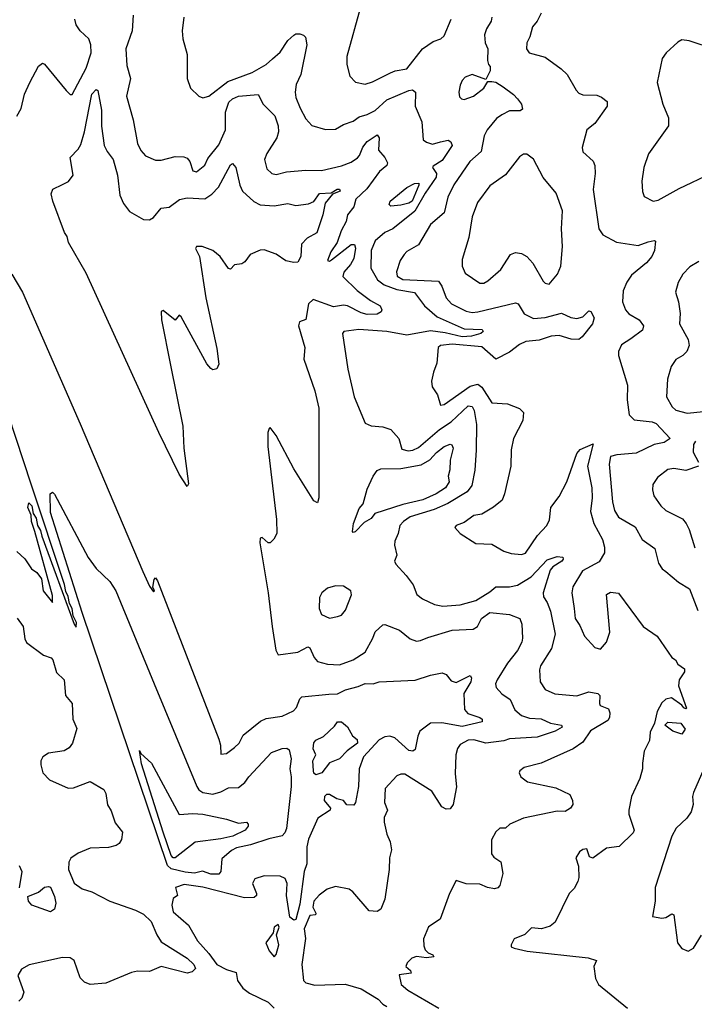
# Model space of a CAD drawing. Extents: x 1173029 to 1307123, y 522559 to 678521.
# Tile 370 of 623: x 1298159 to 1301568, y 554664 to 559642. Entities that reach past the tile are written whole.
import ezdxf

# ---------------------------------------------------------------- set-up
doc = ezdxf.new("R2010")
doc.units = 0

msp = doc.modelspace()

# ---------------------------------------------------------------- linework, layer by layer
at = {"layer": '0CON10XD'}
for points in [[(1299882, 559705), (1299813.1, 559455), (1299811.9, 559415), (1299827, 559357), (1299856.7, 559326.7), (1299905, 559316.1), (1299942.2, 559327.8), (1300033.6, 559373.6), (1300056, 559384), (1300115, 559393.9), (1300195.6, 559495), (1300248.1, 559531.9), (1300287.1, 559545), (1300305, 559559.5), (1300339.2, 559645)], [(1300793.8, 559675), (1300774, 559635), (1300750, 559605), (1300737.1, 559555), (1300722.5, 559525), (1300720.8, 559495), (1300734, 559475), (1300815, 559452), (1300895, 559394), (1300925.8, 559365), (1300970.5, 559285), (1300985, 559270), (1301005, 559261.8), (1301075, 559260), (1301099.7, 559249.7), (1301128.5, 559228.5), (1301128.1, 559205), (1301065, 559116.2), (1301026, 559085), (1301001.9, 558995), (1301005, 558974), (1301056.5, 558926.5), (1301065.5, 558905.5), (1301067.8, 558865), (1301056.8, 558783.2), (1301086, 558585), (1301106, 558555), (1301175, 558516.5), (1301285, 558499.5), (1301335, 558518.6), (1301365, 558526.2), (1301372.5, 558522.5), (1301366.5, 558475), (1301353.5, 558445), (1301327, 558413), (1301250.5, 558349.5), (1301228, 558315), (1301209.5, 558270.5), (1301206, 558215), (1301220, 558175), (1301236.7, 558155), (1301289.4, 558125), (1301311.9, 558095), (1301307.1, 558072.9), (1301248, 558028), (1301201.1, 557998.9), (1301185.7, 557964.3), (1301185.7, 557945), (1301231.4, 557795), (1301229.3, 557719.3), (1301238.5, 557645), (1301265, 557619.7), (1301355, 557609), (1301375, 557600.6), (1301446.7, 557525), (1301415.8, 557505), (1301365, 557493.5), (1301275, 557450.8), (1301177.5, 557442.5), (1301145.6, 557434.4), (1301138.5, 557395), (1301154.7, 557205), (1301165, 557160.8), (1301185, 557126.5), (1301268.7, 557078.7), (1301305, 557014.2), (1301368, 556968), (1301387.3, 556895), (1301405.9, 556865.9), (1301425, 556852.3), (1301488.7, 556798.7), (1301543.5, 556765), (1301585.5, 556655)], [(1298145.5, 559154.5), (1298166.6, 559193.4), (1298184.3, 559265), (1298211.4, 559325), (1298255, 559406.2), (1298275, 559421.2), (1298285, 559416.7), (1298394.3, 559284.3), (1298415, 559263.8), (1298425, 559264), (1298495, 559397.1), (1298520.5, 559475), (1298518.3, 559515), (1298508.4, 559545), (1298464.7, 559585), (1298445.2, 559615.2), (1298438.5, 559645)], [(1298733.1, 559665), (1298728.5, 559585), (1298696.2, 559495), (1298700, 559410), (1298720, 559345), (1298699.4, 559255), (1298733.1, 559135), (1298754.2, 559015.8), (1298770.7, 558980.7), (1298795, 558954.2), (1298845, 558931.4), (1298875, 558931.4), (1298945, 558950), (1298988.8, 558948.8), (1299005, 558941.2), (1299018.8, 558925), (1299035, 558877.5), (1299053, 558873), (1299094.1, 558905.9), (1299109.3, 558940.7), (1299165, 559008.6), (1299199.7, 559085), (1299198.8, 559175), (1299216.2, 559225), (1299235, 559242.1), (1299265, 559255.4), (1299364, 559264), (1299390, 559215), (1299448.9, 559155), (1299465.4, 559105), (1299466.8, 559075), (1299458.9, 559045), (1299408.5, 558965), (1299396.9, 558935), (1299408.1, 558888.1), (1299433.5, 558863.5), (1299455, 558859.1), (1299507, 558873), (1299605, 558881.2), (1299685, 558879.6), (1299785, 558902.5), (1299835, 558921.8), (1299866.7, 558943.3), (1299877.1, 558955), (1299892.9, 558997.1), (1299914.4, 559025.6), (1299965, 559059.1), (1299975.3, 559045), (1299972.5, 558982.5), (1300005.3, 558945.3), (1300018.4, 558918.4), (1300014.1, 558905), (1299978, 558875), (1299913.2, 558786.8), (1299858.2, 558735), (1299847.3, 558695), (1299815.5, 558655), (1299808.4, 558621.6), (1299784.5, 558575), (1299764.2, 558515), (1299732.1, 558467.9), (1299714.5, 558425), (1299725, 558421.8), (1299735, 558428.2), (1299835, 558506.1), (1299850.5, 558505), (1299856, 558486), (1299847.6, 558435), (1299831.2, 558405), (1299797.6, 558365), (1299792.9, 558342.9), (1299865, 558272.7), (1299931.8, 558221.8), (1299981.2, 558195), (1299990, 558175), (1299986, 558165), (1299965, 558152.5), (1299915, 558152.2), (1299885, 558159.6), (1299815, 558195.8), (1299795, 558198.8), (1299745, 558190.3), (1299642.1, 558227.9), (1299618.6, 558205), (1299605, 558126.7), (1299573.3, 558115), (1299568.6, 558095), (1299600.6, 557985), (1299594.4, 557925), (1299650, 557765), (1299671.7, 557678.3), (1299671.2, 557225), (1299665, 557200), (1299645, 557210), (1299545, 557372), (1299455, 557540), (1299425, 557580), (1299420, 557575), (1299413.8, 557555), (1299413.1, 557485), (1299456.5, 557115), (1299458.8, 557045), (1299443.6, 557016.4), (1299425, 556997.5), (1299415, 556996.7), (1299385, 557023.3), (1299375, 557020), (1299373.1, 556996.9), (1299386.3, 556916.3), (1299415.7, 556744.3), (1299434.3, 556575), (1299454.3, 556455), (1299465, 556431.2), (1299564.2, 556444.2), (1299615, 556471.4), (1299625, 556465.8), (1299646.8, 556416.8), (1299665, 556396.7), (1299715, 556383.8), (1299775, 556380), (1299845, 556406.4), (1299904.4, 556445), (1299943.5, 556515), (1299955, 556548), (1299995, 556582.5), (1300005, 556584.3), (1300078, 556555), (1300131.8, 556511.8), (1300165, 556500.8), (1300185, 556502.6), (1300221, 556519), (1300345, 556555.3), (1300450.7, 556560.7), (1300473.5, 556575), (1300492.5, 556615), (1300535, 556645.7), (1300635, 556635.4), (1300687.1, 556615), (1300696.3, 556586.3), (1300700.8, 556515), (1300696.8, 556495), (1300675, 556453.3), (1300625, 556389.5), (1300571.8, 556305), (1300563.6, 556285), (1300567.8, 556265), (1300595, 556233.3), (1300637.9, 556205), (1300662.2, 556152.2), (1300694.3, 556124.3), (1300735, 556110.4), (1300795, 556108.1), (1300842, 556085), (1300897.5, 556075), (1300900.6, 556065), (1300865, 556044.8), (1300775, 556014.3), (1300633.8, 556006.2), (1300605, 555996.6), (1300515, 555984.8), (1300455, 556001.2), (1300425, 555999.7), (1300385, 555977.5), (1300372.5, 555957.5), (1300363.9, 555926.1), (1300359.8, 555830.2), (1300366.7, 555763.3), (1300349.2, 555675), (1300335, 555652.9), (1300315, 555650.5), (1300292, 555662), (1300242.2, 555742.2), (1300105, 555827.3), (1300085, 555828.5), (1300065, 555818.6), (1300005.8, 555755), (1300002.2, 555685), (1300018.5, 555645), (1300001.6, 555608.4), (1300000.3, 555585), (1300013.8, 555525), (1300031.5, 555485), (1300037.8, 555445), (1300028.1, 555405), (1300026.7, 555345), (1300004.5, 555195.5), (1299984.2, 555145.8), (1299965, 555134.2), (1299925, 555136), (1299842.6, 555232.6), (1299825, 555245.8), (1299755, 555260), (1299713.1, 555246.9), (1299673.2, 555216.8), (1299645.7, 555185), (1299640, 555155), (1299655.5, 555125), (1299653.8, 555116.2), (1299625, 555112.9), (1299596.2, 555045), (1299602.8, 554997.2), (1299585.7, 554865), (1299594.3, 554784.3), (1299605, 554773.5), (1299651.4, 554761.4), (1299803.3, 554766.7), (1299885, 554743.1), (1299970.5, 554690.5), (1299994.2, 554665), (1300015, 554652.9)], [(1298989.4, 559655), (1298980.8, 559585), (1298984.2, 559545), (1299005.5, 559465.5), (1299005.7, 559345), (1299022, 559295), (1299064.4, 559254.4), (1299085, 559247.5), (1299115, 559255.6), (1299210.3, 559329.7), (1299333.3, 559375), (1299404.7, 559415.3), (1299436.6, 559443.4), (1299475, 559477.1), (1299513.8, 559536.2), (1299545, 559564.4), (1299555, 559570.6), (1299575, 559570.6), (1299593.6, 559563.6), (1299602.8, 559552.8), (1299609.6, 559515), (1299580.2, 559365), (1299556.1, 559315), (1299550.8, 559275), (1299555, 559248.8), (1299576.5, 559195), (1299605, 559140.8), (1299635, 559107.5), (1299705, 559087.1), (1299755, 559088.1), (1299795, 559111.5), (1299845, 559129.4), (1299875, 559151.2), (1299915, 559161.8), (1299955, 559182.9), (1300015, 559236.2), (1300125, 559284.5), (1300145, 559287.5), (1300158.8, 559275), (1300158.1, 559205), (1300192, 559125), (1300198.1, 559035), (1300215, 559022.1), (1300245, 559012), (1300285, 559023.6), (1300325, 559033.3), (1300338.6, 559025), (1300345.5, 559005), (1300295, 558930.5), (1300248.1, 558901.9), (1300244.5, 558895), (1300266.1, 558865), (1300263.7, 558845), (1300208, 558765), (1300156.1, 558673.9), (1300045, 558583.8), (1300004.1, 558565.9), (1299955.6, 558524.4), (1299935.3, 558475), (1299933.8, 558385), (1299966.6, 558326.6), (1300001.4, 558301.4), (1300065, 558278.4), (1300155, 558263.1), (1300205.3, 558195), (1300268.9, 558138.9), (1300405, 558078.8), (1300496.7, 558075), (1300501.2, 558065), (1300490, 558055), (1300441.7, 558041.7)], [(1300545.8, 559654.2), (1300542, 559635), (1300518, 559595), (1300508, 559565), (1300511.2, 559525), (1300525.7, 559495), (1300523.8, 559435), (1300527.5, 559415), (1300537.5, 559405), (1300537, 559383), (1300515, 559340), (1300445, 559364.4), (1300409.6, 559350.4), (1300395, 559334.4), (1300385, 559310), (1300378.2, 559275), (1300381.5, 559251.5), (1300391.1, 559241.1), (1300405, 559238.9), (1300452.5, 559255), (1300504.2, 559295), (1300525, 559330), (1300545, 559330), (1300565, 559326), (1300603, 559303), (1300655, 559264), (1300675, 559241.2), (1300695.8, 559215), (1300700.7, 559189.3), (1300688.3, 559181.7), (1300635, 559180.5), (1300595, 559160), (1300568.4, 559141.6), (1300521.1, 559085), (1300505.6, 559055), (1300491.3, 558975), (1300434.5, 558925), (1300353.3, 558806.7), (1300323.1, 558745), (1300304.6, 558665.4), (1300235, 558606.7), (1300175, 558502.9), (1300115, 558469.4), (1300101.4, 558455), (1300081.4, 558425), (1300062.8, 558367.2), (1300066.9, 558345), (1300095, 558329), (1300275, 558320.4), (1300292.9, 558295), (1300315, 558235.6), (1300340.6, 558205), (1300415, 558168.8), (1300445, 558161.1), (1300475, 558164.8), (1300665, 558210.9), (1300677.8, 558205), (1300707.8, 558155), (1300755, 558130.5), (1300815, 558136), (1300898, 558158), (1300945, 558135.5), (1300975, 558130.5), (1301005, 558140), (1301035, 558170), (1301045.8, 558165.8), (1301061.9, 558135), (1301054.4, 558105), (1301001.8, 558038.2), (1300985, 558025.5), (1300946.4, 558026.4), (1300885, 558045.8), (1300845, 558041.4), (1300785, 558021.7), (1300716.7, 558015), (1300685, 558000.5), (1300635, 557961.1), (1300565, 557925.6), (1300495, 557987.7), (1300345, 558001.3), (1300285, 557995.5), (1300274, 557985), (1300268, 557905), (1300250.5, 557859.5), (1300240, 557815), (1300243.8, 557785), (1300270, 557745), (1300285, 557692.5), (1300305, 557696.2), (1300435, 557789.2), (1300475, 557799.2), (1300494.5, 557784.5), (1300545, 557704.2), (1300625, 557699.2), (1300685, 557675.8), (1300705.6, 557655.6), (1300702.5, 557615), (1300654.4, 557525), (1300642.1, 557467.9), (1300641.1, 557385), (1300610, 557245), (1300597.6, 557212.4), (1300553.2, 557176.8), (1300495, 557142), (1300455, 557135.6), (1300405, 557099.5), (1300365.7, 557084.3), (1300358, 557075), (1300385, 557043.6), (1300464.1, 556994.1), (1300545, 556990.6), (1300605, 556954.3), (1300642.6, 556942.6), (1300695, 556938.5), (1300715, 556944.5), (1300776, 557034), (1300823.1, 557085), (1300837.1, 557112.9), (1300843.9, 557176.1), (1300885, 557230.6), (1300924.6, 557305), (1300975, 557449.2), (1300990.9, 557469.1), (1301058, 557498), (1301029.3, 557385), (1301050.3, 557275), (1301051.8, 557225), (1301043.8, 557155), (1301061.2, 557095), (1301104.7, 557014.7), (1301114.6, 556975), (1301113.8, 556946.2), (1301088.1, 556901.9), (1301004, 556855), (1300954.4, 556775), (1300948.9, 556745), (1300960.5, 556665), (1300966.7, 556615), (1300989.8, 556579.8), (1301013.1, 556525), (1301065, 556468), (1301095, 556459.2), (1301125, 556494.3), (1301141.2, 556545), (1301124, 556736), (1301145, 556747.5), (1301185, 556743.3), (1301309.2, 556575), (1301380.5, 556525), (1301455, 556417.5), (1301473.3, 556405), (1301484.3, 556384.3), (1301519.5, 556359.5), (1301518.5, 556345), (1301491.5, 556305), (1301488.5, 556275), (1301528.3, 556161.7), (1301525, 556157.5), (1301515, 556162.5), (1301506, 556176), (1301453, 556213), (1301425, 556207.5), (1301405, 556187.5), (1301380, 556145), (1301367.5, 556085), (1301345, 556040), (1301342, 555998), (1301315.6, 555944.4), (1301305.9, 555884.1), (1301305.8, 555855), (1301293.8, 555805), (1301251.4, 555715), (1301236.9, 555645), (1301237.1, 555625), (1301264, 555545), (1301258.8, 555531.2), (1301188.7, 555461.3), (1301125, 555453.3), (1301055, 555403.8), (1301039.5, 555409.5), (1301025, 555450), (1301005, 555447.5), (1300988.8, 555435), (1300968.8, 555405), (1300982.7, 555362.7), (1300984.4, 555305), (1300978.9, 555285), (1300960.8, 555249.2), (1300936.3, 555223.7), (1300865, 555079.2), (1300840.7, 555059.3), (1300795.9, 555045.9), (1300745, 555051.2), (1300712.3, 555017.7), (1300657.5, 554995), (1300642.5, 554965), (1300642.5, 554955), (1300658.3, 554948.3), (1300723.5, 554933.5), (1301031.3, 554898.7), (1301073.3, 554885), (1301061.2, 554855), (1301068.8, 554795), (1301083.8, 554765), (1301230.8, 554645)], [(1301675, 559490.5), (1301542.5, 559535), (1301505, 559540), (1301485, 559528.8), (1301425.8, 559474.2), (1301406.2, 559445), (1301380, 559325), (1301409.5, 559215), (1301438.5, 559145), (1301437.8, 559105), (1301337, 558963), (1301313.3, 558895), (1301302.5, 558825), (1301306.4, 558773.6), (1301315, 558747.5), (1301360, 558725), (1301385, 558728.6), (1301491.7, 558788.3), (1301655, 558865.5)], [(1299005, 557282.5), (1298966, 557345), (1298861.9, 557555), (1298495, 558360), (1298406.7, 558515), (1298400, 558545), (1298386.1, 558566.1), (1298327.1, 558725), (1298318.3, 558761.7), (1298326.7, 558785), (1298375, 558809.2), (1298405.5, 558824.5), (1298430, 558855), (1298413.8, 558945), (1298455, 558987.9), (1298468.5, 559011.5), (1298486.7, 559075), (1298524.5, 559265), (1298545, 559288.2), (1298555, 559283.3), (1298573, 559185), (1298572.9, 559102.9), (1298586.8, 559005), (1298601.2, 558975), (1298632.5, 558935), (1298654.3, 558855), (1298665.7, 558754.3), (1298683.4, 558713.4), (1298715, 558671.4), (1298785, 558632.5), (1298815, 558630), (1298835, 558641.4), (1298875, 558688.5), (1298915, 558694.1), (1298967, 558733), (1299005, 558741.2), (1299095, 558735.9), (1299131, 558759), (1299164.2, 558795), (1299225, 558907.3), (1299235, 558914.5), (1299250.9, 558895), (1299271.9, 558805), (1299284.8, 558774.8), (1299341.9, 558721.9), (1299375, 558705.3), (1299445, 558701.6), (1299515, 558711.8), (1299555, 558702.7), (1299618.3, 558711.7), (1299645, 558722.2), (1299675, 558763.8), (1299733.9, 558766.1), (1299764.2, 558785), (1299776.2, 558785), (1299778.5, 558775), (1299740, 558760), (1299703.3, 558715), (1299690.5, 558655), (1299660.5, 558565), (1299612.6, 558537.4), (1299583.1, 558506.9), (1299580, 558445), (1299565, 558415.6), (1299545, 558413.8), (1299505, 558422.7), (1299456.1, 558456.1), (1299395, 558479.1), (1299375, 558476.7), (1299323.8, 558455), (1299297.5, 558417.5), (1299282.3, 558407.7), (1299245, 558403.3), (1299225, 558380), (1299215, 558383.8), (1299172.7, 558445), (1299135, 558474.2), (1299081.4, 558495), (1299053.3, 558495), (1299048.2, 558485), (1299067.5, 558445), (1299100, 558235), (1299155, 557980), (1299165, 557900), (1299155, 557877.5), (1299135, 557872.5), (1299125, 557878.8), (1299105, 557902), (1298975, 558140), (1298965, 558147.5), (1298945, 558122.5), (1298885, 558172.5), (1298873.8, 558166.2), (1298876, 558125), (1298922.2, 557895), (1298983.6, 557586.4), (1298989.2, 557475), (1299012.5, 557295), (1299005, 557282.5)], [(1300835, 558304.2), (1300876.7, 558355), (1300894.5, 558395), (1300902.7, 558495), (1300896.5, 558585), (1300902.7, 558675), (1300870, 558765), (1300804.1, 558844.1), (1300755, 558937.5), (1300722.3, 558962.3), (1300705, 558962.5), (1300685, 558948.6), (1300615, 558858.1), (1300535, 558801.1), (1300472.6, 558717.4), (1300445.3, 558645), (1300429.1, 558540.9), (1300395, 558430), (1300395.4, 558395.4), (1300410.2, 558360.2), (1300485, 558309.4), (1300505, 558310.6), (1300525, 558321.4), (1300590.4, 558379.6), (1300640, 558455), (1300665, 558465.6), (1300695, 558460.6), (1300722.5, 558445), (1300751.8, 558411.8), (1300805, 558320), (1300815, 558310), (1300835, 558304.2)], [(1300035, 558699.3), (1300026.7, 558706.7), (1300031.3, 558725), (1300115, 558793.2), (1300155, 558813.6), (1300175.8, 558815.8), (1300176.8, 558805), (1300143.4, 558725), (1300125, 558713.8), (1300085, 558703.4), (1300035, 558699.3)], [(1301591.4, 558418.6), (1301545, 558392), (1301510.8, 558355), (1301486.8, 558313.2), (1301472.9, 558265), (1301487.8, 558215), (1301496.1, 558156.1), (1301493.6, 558105), (1301537.5, 558025), (1301541.9, 557995), (1301530, 557965), (1301510, 557945), (1301475, 557924.4), (1301451.5, 557888.5), (1301432.3, 557825), (1301427.1, 557735), (1301456.7, 557685), (1301475, 557667.8), (1301532.4, 557652.4), (1301615, 557661.5)], [(1298144.1, 556954.1), (1298185.6, 556915.6), (1298219.1, 556865), (1298246.6, 556846.6), (1298270.3, 556815), (1298278.2, 556755), (1298325, 556696.2), (1298325, 556731.2), (1298235.3, 557055.3), (1298219.7, 557105), (1298217.5, 557137.5), (1298200.8, 557175), (1298205, 557200), (1298220, 557185), (1298227.1, 557145), (1298242.7, 557122.7), (1298250, 557085), (1298265, 557060), (1298270.9, 557030.9), (1298435, 556586.7), (1298445, 556570), (1298446, 556594), (1298428.8, 556628.8), (1298425, 556665.7), (1298410.5, 556690.5), (1298405, 556725.7), (1298391.7, 556751.7), (1298385, 556785.7), (1298216.6, 557293.4), (1297871.1, 558345)], [(1298120, 558355), (1298172.9, 558265), (1298465, 557598.8), (1298781.9, 556851.9), (1298815, 556777.5), (1298835, 556750), (1298840, 556755), (1298832.5, 556772.5), (1298838.3, 556811.7), (1298845, 556820), (1298856.2, 556805), (1299165.8, 556005), (1299174.3, 555975), (1299175, 555928.8), (1299205, 555932.2), (1299245, 555961.9), (1299268.1, 555985), (1299288.8, 556025), (1299375.8, 556095), (1299405, 556108.8), (1299485, 556120.8), (1299542.2, 556147.8), (1299558.8, 556165), (1299575, 556208), (1299585, 556219.2), (1299721.7, 556231.7)], [(1300441.7, 558041.7), (1300395, 558038.4), (1300308.7, 558058.7), (1300235, 558068.1), (1300115, 558047.3), (1300015, 558065.6), (1299873.8, 558076.2), (1299796.7, 558065), (1299790.8, 558055), (1299818.2, 557875), (1299849.6, 557735), (1299905, 557602.5), (1299935, 557588), (1299995, 557583.3), (1300035, 557569.5), (1300075.4, 557525), (1300090.8, 557470.8), (1300122, 557462), (1300145.2, 557464.8), (1300175, 557478.6), (1300280.7, 557569.3), (1300340.4, 557609.6), (1300425, 557688.9), (1300445, 557686.8), (1300456.6, 557666.6), (1300467.9, 557595), (1300465.9, 557465), (1300459.7, 557365), (1300443.8, 557286.2), (1300420.3, 557255), (1300323.3, 557196.7), (1300254.4, 557165.6), (1300131.9, 557128.1), (1300098.5, 557105), (1300080, 557085), (1300072.5, 557045), (1300054.2, 557005), (1300052.5, 556985), (1300065.8, 556935), (1300053.3, 556905), (1300059.5, 556889.5), (1300112.8, 556832.8), (1300148, 556785), (1300165.7, 556735.7), (1300194.6, 556714.6), (1300256.1, 556686.1), (1300297.4, 556677.4), (1300385, 556683.3), (1300464.5, 556705.5), (1300535, 556748.8), (1300565.3, 556774.7), (1300635, 556774.3), (1300675, 556783.3), (1300744.5, 556825.5), (1300825, 556911.8), (1300875, 556928.5), (1300903.8, 556925), (1300905.6, 556915), (1300898.9, 556905), (1300853.8, 556876.2), (1300840.2, 556859.8), (1300804.5, 556744.5), (1300806.4, 556725), (1300825.2, 556695.2), (1300841.5, 556651.5), (1300865.3, 556535), (1300847.3, 556462.7), (1300791.9, 556375), (1300786.7, 556355), (1300788.6, 556295), (1300815.5, 556255.5), (1300863.1, 556233.1), (1300974.2, 556224.2), (1301035, 556243.6), (1301080.8, 556235), (1301091.1, 556225), (1301088.8, 556185), (1301093.3, 556175), (1301135, 556157.5), (1301141.5, 556138.5), (1301140, 556115), (1301130.9, 556099.1), (1301043.7, 556046.3), (1301005, 555990), (1300955.7, 555955), (1300795, 555883.6), (1300707.9, 555862.1), (1300686.2, 555845), (1300683.9, 555833.9), (1300691.2, 555815), (1300725, 555788.9), (1300869.2, 555759.2), (1300940, 555725), (1300953.3, 555695), (1300953.8, 555675), (1300943.3, 555655), (1300915, 555638.6), (1300875, 555640), (1300705, 555605.9), (1300636.2, 555575), (1300615, 555554), (1300585, 555554.2), (1300564.6, 555535.4), (1300544, 555496), (1300542.7, 555425), (1300555, 555408.5), (1300590.8, 555385), (1300601.2, 555325), (1300585.3, 555264.7), (1300575, 555252.7), (1300558.6, 555248.6), (1300523.8, 555255), (1300485, 555271.9), (1300415, 555272.5), (1300365, 555290), (1300331.2, 555225), (1300284.3, 555095), (1300225, 555055.7), (1300199.5, 554995), (1300200.7, 554960.7), (1300208.9, 554938.9), (1300224.2, 554924.2), (1300246.7, 554915), (1300252.5, 554905), (1300215, 554900), (1300165, 554906), (1300141.7, 554898.3), (1300116.7, 554873.3), (1300110, 554855), (1300133.8, 554835), (1300138, 554822), (1300077.5, 554812.5), (1300087.5, 554765), (1300120, 554735), (1300278, 554645)], [(1299845, 557050), (1299840.9, 557055), (1299846.2, 557095), (1299875, 557170.8), (1299894.4, 557195), (1299915, 557268.8), (1299945, 557333.8), (1299965, 557362), (1299985, 557370.6), (1300085, 557372.5), (1300188.5, 557391.5), (1300232.6, 557417.4), (1300265, 557453.1), (1300305, 557484.2), (1300335, 557496.2), (1300343, 557493), (1300350, 557475), (1300333.8, 557415), (1300333.6, 557366.4), (1300323.8, 557335), (1300330, 557305), (1300310.8, 557275), (1300264, 557245), (1300195.8, 557215), (1300095, 557191.1), (1299953.8, 557145), (1299935, 557120.7), (1299899.5, 557100.5), (1299855, 557053.4), (1299845, 557050)], [(1301575, 557511.6), (1301563.6, 557495), (1301562.6, 557455), (1301589.5, 557405)], [(1301589.4, 557385), (1301525, 557363.6), (1301465, 557372.2), (1301435, 557367.8), (1301382, 557328), (1301358.7, 557291.3), (1301356.7, 557265), (1301364.5, 557235), (1301398.9, 557185), (1301425, 557160), (1301485, 557129.5), (1301508.5, 557118.5), (1301527.3, 557095), (1301542.7, 557065), (1301571.7, 556971.7)], [(1299125, 555322.5), (1299082.5, 555337.5), (1299042.3, 555327.7), (1298995, 555331.5), (1298925, 555348.6), (1298906.8, 555366.8), (1298474.9, 556645.1), (1298315, 557150), (1298313.8, 557245), (1298325, 557252.5), (1298335, 557243.3), (1298505, 556923.8), (1298545, 556867.5), (1298615, 556802.5), (1298645, 556753.8), (1298838.9, 556285), (1299053.8, 555765), (1299065, 555747.8), (1299084.7, 555734.7), (1299135, 555727.3), (1299175, 555738.5), (1299215, 555758.5), (1299265, 555759.6), (1299296.4, 555785), (1299317.5, 555815), (1299432.6, 555937.4), (1299485, 555957.8), (1299508.6, 555958.6), (1299521.5, 555951.5), (1299530.4, 555905), (1299525.2, 555855), (1299531.8, 555815), (1299530.5, 555765), (1299507.4, 555552.6), (1299499.2, 555530.8), (1299485, 555515.8), (1299418.6, 555501.4), (1299325, 555469.8), (1299255.4, 555454.6), (1299229, 555441), (1299180.7, 555399.3), (1299175.4, 555335), (1299165, 555322.7), (1299125, 555322.5)], [(1299724.1, 556615.9), (1299765, 556624), (1299785, 556631.2), (1299805, 556656.2), (1299836, 556735), (1299833.3, 556755), (1299795, 556778.6), (1299755, 556779.2), (1299715, 556767.7), (1299685.5, 556745), (1299675, 556721.2), (1299672.2, 556665), (1299685, 556634.3), (1299724.1, 556615.9)], [(1298146.4, 556616.4), (1298176.9, 556575), (1298185, 556512.5), (1298193.4, 556493.4), (1298279.1, 556429.1), (1298318.6, 556415), (1298327.1, 556405), (1298345, 556342.5), (1298384, 556305), (1298391.4, 556225), (1298423.9, 556185), (1298427.2, 556105), (1298448.9, 556058.9), (1298426.1, 555983.9), (1298409.4, 555960.6), (1298384.5, 555945.5), (1298305, 555933.3), (1298276, 555915), (1298265.8, 555895), (1298265.7, 555875), (1298277.1, 555835), (1298309.5, 555799.5), (1298405, 555757.1), (1298431.2, 555758.8), (1298515, 555790), (1298585, 555749.4), (1298595, 555730), (1298602.7, 555672.7), (1298621.7, 555641.7), (1298641.6, 555581.6), (1298678.2, 555535), (1298673.1, 555496.9), (1298662, 555478), (1298646.4, 555466.4), (1298607.7, 555457.7), (1298515, 555454), (1298455, 555428), (1298417.3, 555402.7), (1298407, 555383), (1298405.6, 555345), (1298435, 555276), (1298475, 555247.5), (1298523.4, 555233.4), (1298615, 555185.5), (1298745, 555140.9), (1298785, 555120), (1298823.4, 555083.4), (1298851.7, 555015), (1298875, 554980.8), (1299005, 554897.6), (1299039.6, 554865), (1299047.8, 554845), (1299031.6, 554828.4), (1299005, 554822.1), (1298875, 554856), (1298815, 554829.7), (1298755, 554831.9), (1298725, 554825.9), (1298595, 554771.1), (1298515, 554764.2), (1298487, 554777), (1298465, 554798.8), (1298433.8, 554885), (1298415, 554900), (1298375, 554901.4), (1298206.6, 554863.4), (1298168.8, 554841.2), (1298150.7, 554809.3), (1298180, 554725), (1298170, 554695), (1298155, 554680)], [(1299721.7, 556231.7), (1299765, 556234.1), (1299805, 556254.3), (1299869.1, 556270.9), (1299905, 556286.9), (1299945, 556284.5), (1299976.2, 556293.8), (1300157.7, 556302.3), (1300235, 556328.6), (1300295, 556339.2), (1300315, 556331.2), (1300339.3, 556299.3), (1300365, 556290.5), (1300436.2, 556326.2), (1300442, 556315), (1300439.6, 556295), (1300403.1, 556235), (1300406.9, 556155), (1300424.1, 556134.1), (1300484.4, 556115), (1300495.8, 556105), (1300497.1, 556092.9), (1300395, 556068.5), (1300292.5, 556087.5), (1300235.3, 556084.7), (1300181.9, 556045), (1300170.6, 556019.4), (1300158.3, 555951.7), (1300146, 555944), (1300125, 555948), (1300055, 556011.6), (1300030, 556020), (1300005, 556017), (1299975, 556001.2), (1299896.5, 555915), (1299874.8, 555855.2), (1299871, 555765), (1299856.2, 555685), (1299848.5, 555671.5), (1299812.4, 555672.4), (1299795, 555695.4), (1299762.4, 555702.4), (1299725, 555725.6), (1299710, 555725), (1299699.2, 555715), (1299697.5, 555695), (1299730, 555655), (1299728.6, 555645), (1299665.4, 555605), (1299618.5, 555498.5), (1299611, 555461), (1299609.5, 555375), (1299597.6, 555335), (1299575, 555170), (1299555, 555092.5), (1299545, 555090), (1299524.7, 555105), (1299508.4, 555215), (1299511.3, 555275), (1299501, 555301), (1299475, 555311.4), (1299395, 555313.1), (1299348.3, 555298.3), (1299335.7, 555275), (1299355.6, 555225), (1299355.5, 555214.5), (1299344, 555205), (1299295, 555202.8), (1299085, 555256.3), (1298990.3, 555269.7), (1298946.7, 555255), (1298956.7, 555215), (1298935, 555200), (1298928.2, 555165), (1298935, 555131.8), (1299013.1, 555065), (1299057.1, 554985), (1299115, 554921.8), (1299155.7, 554865.7), (1299205, 554840.3), (1299252.5, 554825), (1299260.5, 554785), (1299286.6, 554746.6), (1299320.7, 554720.7), (1299415, 554675.7), (1299445, 554645.4)], [(1299655, 555824.4), (1299645, 555833.3), (1299643.2, 555845), (1299641.4, 555895), (1299655.8, 555925), (1299642.8, 555955), (1299645, 555985.4), (1299655, 555999.6), (1299695, 556018.9), (1299750, 556070), (1299765, 556092.5), (1299785, 556092.5), (1299816.4, 556066.4), (1299840.7, 556020.7), (1299865, 556003.3), (1299866.9, 555985), (1299813.7, 555946.3), (1299775, 555905.8), (1299725, 555884.2), (1299685.6, 555835), (1299655, 555824.4)], [(1301505, 556030), (1301460, 556045), (1301420, 556075), (1301435, 556090), (1301500, 556085), (1301522.5, 556055), (1301505, 556030)], [(1298945, 555404), (1298935, 555404.8), (1298925, 555415.8), (1298883.6, 555535), (1298775, 555880), (1298765, 555946.7), (1298771.7, 555931.7), (1298825, 555883.3), (1298965, 555624.3), (1299035, 555629.7), (1299084.7, 555625.3), (1299205, 555600), (1299265, 555580), (1299305, 555584.3), (1299314.3, 555575), (1299314.5, 555565), (1299298.9, 555545), (1299236, 555515), (1299175, 555500), (1299046.7, 555483.3), (1298945, 555404)], [(1301628.1, 555881.9), (1301564.7, 555735.3), (1301559.6, 555715), (1301561.8, 555675), (1301553.1, 555636.9), (1301531.1, 555605), (1301476, 555554), (1301454.5, 555515), (1301370, 555255), (1301370.4, 555185), (1301357.5, 555107.5), (1301405, 555100), (1301425, 555103.8), (1301455, 555121.2), (1301465, 555116.7), (1301484.2, 554975), (1301505, 554946), (1301536.6, 554933.4), (1301565, 554947.8), (1301605, 555013.6)], [(1298156.3, 555366.3), (1298170.8, 555335), (1298156.1, 555253.9)], [(1298315, 555132.5), (1298220, 555165), (1298203.3, 555185), (1298201.2, 555208.8), (1298255, 555231.2), (1298285, 555256), (1298305, 555260), (1298315, 555255.7), (1298335, 555208.8), (1298341.5, 555175), (1298334.4, 555145.6), (1298315, 555132.5)], [(1299445, 554904), (1299455, 554916.7), (1299469.5, 554965), (1299456.2, 555015), (1299470, 555055), (1299465, 555067.5), (1299446, 555055), (1299440, 555025), (1299403.8, 554975), (1299420.8, 554935), (1299445, 554904)]]:
    msp.add_lwpolyline(points, dxfattribs=at)

doc.saveas('drawing.dxf')
